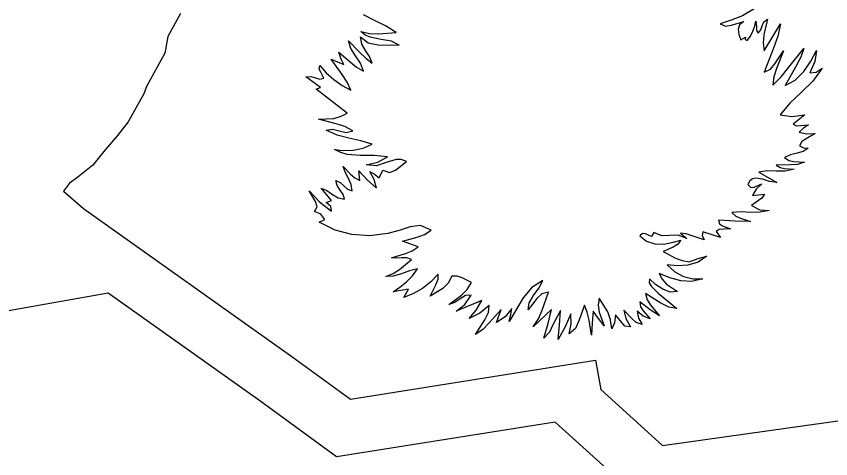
# Model space of a CAD drawing. Extents: x 1581789 to 1622364, y 1043167 to 1103486.
# Drawn here: x 1611824.372 to 1611828.091, y 1090928.565 to 1090930.587 of the extents above; entities that cross this region are included whole.
import ezdxf

# ---------------------------------------------------------------- set-up
doc = ezdxf.new("R2010")
doc.units = 0
doc.layers.add('RD_PD_ALT1_TX', color=7, linetype='Continuous')

msp = doc.modelspace()

# ---------------------------------------------------------------- linework, layer by layer
at = {"layer": 'RD_PD_ALT1_TX'}
for p, q in [((1611825.1218, 1090930.6001), (1611825.063, 1090930.4946)), ((1611827.7877, 1090930.4286), (1611827.8625, 1090930.552)), ((1611825.063, 1090930.4946), (1611825.0508, 1090930.4189)), ((1611827.6804, 1090930.479), (1611827.7018, 1090930.4914)), ((1611825.0508, 1090930.4189), (1611824.9661, 1090930.2665)), ((1611825.8101, 1090930.3915), (1611825.8674, 1090930.3663)), ((1611825.7605, 1090930.2608), (1611825.6941, 1090930.31)), ((1611824.9661, 1090930.2665), (1611824.9547, 1090930.2324)), ((1611825.7415, 1090930.2538), (1611825.7605, 1090930.2608)), ((1611825.8827, 1090930.1447), (1611825.7415, 1090930.2538)), ((1611824.9547, 1090930.2324), (1611824.8828, 1090930.1039)), ((1611824.8828, 1090930.1039), (1611824.8336, 1090930.0424)), ((1611827.9737, 1090930.1358), (1611827.9201, 1090930.0942)), ((1611824.8336, 1090930.0424), (1611824.7696, 1090929.968)), ((1611824.7696, 1090929.968), (1611824.7208, 1090929.9062)), ((1611824.7208, 1090929.9062), (1611824.6528, 1090929.8523)), ((1611826.0287, 1090929.8485), (1611826.0464, 1090929.8837)), ((1611824.6528, 1090929.8523), (1611824.6147, 1090929.8244)), ((1611827.7636, 1090929.8747), (1611827.8451, 1090929.8278)), ((1611824.6147, 1090929.8244), (1611824.5871, 1090929.7878)), ((1611824.5871, 1090929.7878), (1611824.6783, 1090929.7085)), ((1611825.8113, 1090929.7453), (1611825.764, 1090929.8015)), ((1611827.7335, 1090929.7674), (1611827.7884, 1090929.7738)), ((1611824.6783, 1090929.7085), (1611825.6306, 1090929.0328)), ((1611827.2831, 1090929.5993), (1611827.2727, 1090929.5804)), ((1611827.5675, 1090929.6038), (1611827.5876, 1090929.5753)), ((1611826.2067, 1090929.5339), (1611826.1361, 1090929.5588)), ((1611827.3724, 1090929.5542), (1611827.4065, 1090929.5635)), ((1611826.1632, 1090929.3397), (1611826.0923, 1090929.3272)), ((1611827.3036, 1090929.3214), (1611827.3887, 1090929.2516)), ((1611826.4981, 1090929.2886), (1611826.3813, 1090929.2391)), ((1611825.6306, 1090929.0328), (1611825.8977, 1090928.8368)), ((1611825.8977, 1090928.8368), (1611827.0175, 1090929.0147)), ((1611827.0175, 1090929.0147), (1611827.0411, 1090928.8816)), ((1611827.0411, 1090928.8816), (1611827.3237, 1090928.6258)), ((1611827.3237, 1090928.6258), (1611828.733, 1090928.823))]:
    msp.add_line(p, q, dxfattribs=at)
for points in [[(1611835.8884, 1090931.293), (1611829.1672, 1090930.0972), (1611829.1891, 1090930.0536), (1611829.4262, 1090930.0412), (1611829.5037, 1090929.9294), (1611829.6092, 1090929.9071), (1611829.7458, 1090929.8289), (1611829.8553, 1090929.5709), (1611829.5607, 1090929.04), (1611828.9436, 1090928.6868), (1611828.8904, 1090928.5929), (1611827.2425, 1090928.3624), (1611826.8332, 1090928.7322), (1611825.834, 1090928.5732), (1611825.4841, 1090928.8301), (1611824.7917, 1090929.3211), (1611817.6836, 1090928.0603)], [(1611827.5877, 1090930.6373), (1611827.6548, 1090930.6646), (1611827.6853, 1090930.6826), (1611827.713, 1090930.7054), (1611827.7149, 1090930.6899), (1611827.7033, 1090930.6704), (1611827.67, 1090930.6316), (1611827.6976, 1090930.6296), (1611827.7259, 1090930.6346), (1611827.7794, 1090930.6563), (1611827.76, 1090930.6349), (1611827.738, 1090930.6172), (1611827.6889, 1090930.5894), (1611827.6368, 1090930.5688), (1611827.5858, 1090930.552), (1611827.6116, 1090930.5416), (1611827.6389, 1090930.546), (1611827.6944, 1090930.5628), (1611827.6751, 1090930.548), (1611827.669, 1090930.5274), (1611827.672, 1090930.5036), (1611827.6804, 1090930.479)], [(1611825.8674, 1090930.3663), (1611825.8556, 1090930.3914), (1611825.8455, 1090930.4233), (1611825.8987, 1090930.3775), (1611825.9259, 1090930.3543), (1611825.9576, 1090930.3364), (1611825.9431, 1090930.372), (1611825.9213, 1090930.4059), (1611825.9002, 1090930.4399), (1611825.8887, 1090930.4749), (1611825.9414, 1090930.4208), (1611825.9683, 1090930.3948), (1611825.9971, 1090930.3722), (1611825.9851, 1090930.4034), (1611825.9668, 1090930.4306), (1611825.95, 1090930.4593), (1611825.9432, 1090930.4931), (1611825.9792, 1090930.4662), (1611826.0237, 1090930.4562), (1611826.1198, 1090930.4549), (1611826.0848, 1090930.4735), (1611826.0376, 1090930.4806), (1611825.9879, 1090930.4908), (1611825.9653, 1090930.5011), (1611825.9458, 1090930.5175), (1611825.9845, 1090930.5077), (1611826.0257, 1090930.5065), (1611826.1061, 1090930.5134), (1611826.0583, 1090930.5427), (1611826.0083, 1090930.568), (1611825.9582, 1090930.5937)], [(1611827.7018, 1090930.4914), (1611827.7009, 1090930.4827), (1611827.7098, 1090930.4757), (1611827.7248, 1090930.4967), (1611827.7363, 1090930.5186), (1611827.7449, 1090930.5413), (1611827.7497, 1090930.5645), (1611827.7526, 1090930.5394), (1611827.7529, 1090930.524), (1611827.7594, 1090930.5101), (1611827.773, 1090930.5247), (1611827.7791, 1090930.5433), (1611827.7861, 1090930.5612), (1611827.8025, 1090930.5738), (1611827.7853, 1090930.5017), (1611827.7824, 1090930.465), (1611827.7877, 1090930.4286)], [(1611827.8625, 1090930.552), (1611827.8493, 1090930.4956), (1611827.8298, 1090930.4409), (1611827.7877, 1090930.3319), (1611827.8159, 1090930.345), (1611827.8367, 1090930.3699), (1611827.8758, 1090930.4288), (1611827.8441, 1090930.3488), (1611827.8311, 1090930.3096), (1611827.8271, 1090930.2727), (1611827.8654, 1090930.3108), (1611827.8996, 1090930.3542), (1611827.9688, 1090930.4404), (1611827.9549, 1090930.3998), (1611827.9314, 1090930.3578), (1611827.8835, 1090930.2709), (1611827.9289, 1090930.2944), (1611827.9682, 1090930.3339), (1611828.0008, 1090930.3811), (1611828.0266, 1090930.4304), (1611828.0183, 1090930.3809), (1611827.9957, 1090930.3278), (1611828.0246, 1090930.3321), (1611828.0527, 1090930.3501), (1611828.0091, 1090930.2908), (1611827.9577, 1090930.2394), (1611827.9052, 1090930.1898), (1611827.8599, 1090930.1359), (1611827.9143, 1090930.1289), (1611827.9737, 1090930.1358)], [(1611825.6941, 1090930.31), (1611825.7172, 1090930.3124), (1611825.7388, 1090930.3053), (1611825.7586, 1090930.2991), (1611825.7764, 1090930.3042), (1611825.7621, 1090930.3322), (1611825.7556, 1090930.3457), (1611825.7576, 1090930.3619), (1611825.787, 1090930.3289), (1611825.8214, 1090930.298), (1611825.8595, 1090930.271), (1611825.8998, 1090930.2498), (1611825.8828, 1090930.2861), (1611825.8599, 1090930.3215), (1611825.8101, 1090930.3915)], [(1611826.0464, 1090929.8837), (1611826.0759, 1090929.8731), (1611826.1037, 1090929.8833), (1611826.1532, 1090929.923), (1611826.1293, 1090929.9317), (1611826.1061, 1090929.9317), (1611826.061, 1090929.918), (1611826.0162, 1090929.9027), (1611825.9691, 1090929.9074), (1611826.0225, 1090929.9201), (1611826.0676, 1090929.9452), (1611826.0065, 1090929.9506), (1611825.9444, 1090929.9501), (1611825.8833, 1090929.9555), (1611825.8538, 1090929.9641), (1611825.8256, 1090929.9786), (1611825.8644, 1090929.9729), (1611825.91, 1090929.9745), (1611825.9559, 1090929.9839), (1611825.9966, 1090930.002), (1611825.9446, 1090930.018), (1611825.891, 1090930.0292), (1611825.8377, 1090930.0433), (1611825.7864, 1090930.0667), (1611825.8154, 1090930.0706), (1611825.8463, 1090930.0635), (1611825.8776, 1090930.0565), (1611825.9094, 1090930.0629), (1611825.8725, 1090930.0828), (1611825.8329, 1090930.0953), (1611825.752, 1090930.1167), (1611825.8224, 1090930.1202), (1611825.8553, 1090930.1297), (1611825.8827, 1090930.1447)], [(1611827.9201, 1090930.0942), (1611827.9354, 1090930.0859), (1611827.9535, 1090930.0871), (1611827.9901, 1090930.0912), (1611827.9669, 1090930.0757), (1611827.9469, 1090930.0579), (1611827.9828, 1090930.0496), (1611828.0208, 1090930.0507), (1611827.9787, 1090930.027), (1611827.9594, 1090930.0146), (1611827.9496, 1090929.9942), (1611827.967, 1090929.9855), (1611827.9888, 1090929.9841), (1611827.9663, 1090929.9687), (1611827.9377, 1090929.9608), (1611827.9077, 1090929.9534), (1611827.881, 1090929.9414), (1611827.9004, 1090929.9282), (1611827.9235, 1090929.9237), (1611827.9713, 1090929.92), (1611827.9391, 1090929.9094), (1611827.906, 1090929.908), (1611827.843, 1090929.9058), (1611827.8604, 1090929.8951), (1611827.881, 1090929.891), (1611827.9242, 1090929.8877), (1611827.8835, 1090929.8789), (1611827.8416, 1090929.8796), (1611827.8007, 1090929.8812), (1611827.7636, 1090929.8747)], [(1611825.764, 1090929.8015), (1611825.79, 1090929.7903), (1611825.8151, 1090929.7724), (1611825.8414, 1090929.7568), (1611825.8713, 1090929.7511), (1611825.8641, 1090929.773), (1611825.8505, 1090929.7925), (1611825.8371, 1090929.8133), (1611825.8304, 1090929.8369), (1611825.8512, 1090929.8276), (1611825.8674, 1090929.8117), (1611825.8839, 1090929.7968), (1611825.9051, 1090929.7892), (1611825.9011, 1090929.8189), (1611825.889, 1090929.8456), (1611825.8746, 1090929.8719), (1611825.865, 1090929.9007), (1611825.8984, 1090929.866), (1611825.9177, 1090929.8487), (1611825.9411, 1090929.8362), (1611825.9363, 1090929.8813), (1611825.9741, 1090929.84), (1611826.0166, 1090929.802), (1611826.0057, 1090929.8403), (1611825.986, 1090929.8783), (1611826.0077, 1090929.8659), (1611826.0287, 1090929.8485)], [(1611827.8451, 1090929.8278), (1611827.8119, 1090929.8316), (1611827.7796, 1090929.8418), (1611827.7487, 1090929.8464), (1611827.7346, 1090929.8435), (1611827.7216, 1090929.8347), (1611827.7127, 1090929.8181), (1611827.7273, 1090929.8044), (1611827.7424, 1090929.8063), (1611827.7764, 1090929.8209), (1611827.7507, 1090929.7964), (1611827.7335, 1090929.7674)], [(1611826.1361, 1090929.5588), (1611826.202, 1090929.577), (1611826.2366, 1090929.59), (1611826.2665, 1090929.6091), (1611826.2184, 1090929.6311), (1611826.1703, 1090929.625), (1611826.1209, 1090929.6077), (1611826.0689, 1090929.5944), (1611825.9851, 1090929.5836), (1611825.9049, 1090929.5889), (1611825.8281, 1090929.6098), (1611825.7543, 1090929.6454), (1611825.7808, 1090929.6587), (1611825.7619, 1090929.6825), (1611825.7335, 1090929.6941), (1611825.7462, 1090929.7163), (1611825.7379, 1090929.74), (1611825.7086, 1090929.7885), (1611825.7559, 1090929.7396), (1611825.8115, 1090929.6962), (1611825.8081, 1090929.7179), (1611825.7874, 1090929.7362), (1611825.8113, 1090929.7453)], [(1611827.7884, 1090929.7738), (1611827.7775, 1090929.7552), (1611827.7616, 1090929.7443), (1611827.7296, 1090929.7228), (1611827.7675, 1090929.7019), (1611827.8101, 1090929.6997), (1611827.769, 1090929.6912), (1611827.7259, 1090929.6909), (1611827.6821, 1090929.6928), (1611827.6404, 1090929.6899), (1611827.6575, 1090929.6738), (1611827.6795, 1090929.6643), (1611827.7257, 1090929.649), (1611827.6556, 1090929.6499), (1611827.5787, 1090929.655), (1611827.5833, 1090929.6383), (1611827.5979, 1090929.6295), (1611827.6333, 1090929.6155), (1611827.6028, 1090929.6134), (1611827.5823, 1090929.6118), (1611827.5675, 1090929.6038)], [(1611827.2727, 1090929.5804), (1611827.2456, 1090929.5931), (1611827.2313, 1090929.5938), (1611827.2197, 1090929.5832), (1611827.25, 1090929.5593), (1611827.2879, 1090929.5473), (1611827.3296, 1090929.5458), (1611827.3724, 1090929.5542)], [(1611827.5876, 1090929.5753), (1611827.5066, 1090929.6016), (1611827.5039, 1090929.5844), (1611827.513, 1090929.5653), (1611827.4579, 1090929.5828), (1611827.4313, 1090929.5927), (1611827.4057, 1090929.5955), (1611827.4339, 1090929.5716), (1611827.3952, 1090929.5859), (1611827.3572, 1090929.5848), (1611827.32, 1090929.5839), (1611827.2831, 1090929.5993)], [(1611827.4065, 1090929.5635), (1611827.3912, 1090929.5441), (1611827.3711, 1090929.5316), (1611827.3258, 1090929.5118), (1611827.3825, 1090929.4808), (1611827.4132, 1090929.4704), (1611827.4443, 1090929.465), (1611827.4862, 1090929.4805), (1611827.5261, 1090929.4913), (1611827.486, 1090929.463), (1611827.4393, 1090929.4495), (1611827.391, 1090929.4466), (1611827.3448, 1090929.451), (1611827.3792, 1090929.4193), (1611827.4191, 1090929.3984), (1611827.4625, 1090929.3874), (1611827.5073, 1090929.3864), (1611827.4571, 1090929.3742), (1611827.4065, 1090929.3778), (1611827.356, 1090929.392), (1611827.3078, 1090929.4119), (1611827.3211, 1090929.385), (1611827.341, 1090929.3622), (1611827.3921, 1090929.3286), (1611827.3584, 1090929.3262), (1611827.324, 1090929.3392), (1611827.2911, 1090929.3618), (1611827.2631, 1090929.3869), (1611827.2615, 1090929.3684), (1611827.2729, 1090929.3525), (1611827.3036, 1090929.3214)], [(1611826.0923, 1090929.3272), (1611826.1239, 1090929.3482), (1611826.1541, 1090929.3726), (1611826.1812, 1090929.4006), (1611826.2045, 1090929.432), (1611826.1682, 1090929.4235), (1611826.1304, 1090929.4099), (1611826.0934, 1090929.3988), (1611826.0595, 1090929.3977), (1611826.0923, 1090929.4117), (1611826.1223, 1090929.4304), (1611826.1764, 1090929.4761), (1611826.1557, 1090929.4826), (1611826.1322, 1090929.4825), (1611826.1077, 1090929.481), (1611826.0849, 1090929.4835), (1611826.1494, 1090929.5022), (1611826.1795, 1090929.5157), (1611826.2067, 1090929.5339)], [(1611826.3813, 1090929.2391), (1611826.4202, 1090929.2695), (1611826.4496, 1090929.3125), (1611826.4231, 1090929.3103), (1611826.3993, 1090929.2959), (1611826.375, 1090929.2794), (1611826.3469, 1090929.2703), (1611826.4045, 1090929.3122), (1611826.4307, 1090929.3384), (1611826.4511, 1090929.3705), (1611826.4076, 1090929.3912), (1611826.3855, 1090929.3987), (1611826.3616, 1090929.3985), (1611826.3436, 1090929.3669), (1611826.3199, 1090929.3427), (1611826.2622, 1090929.3081), (1611826.2884, 1090929.3599), (1611826.2981, 1090929.3852), (1611826.2986, 1090929.4076), (1611826.265, 1090929.3728), (1611826.2275, 1090929.3434), (1611826.1863, 1090929.3194), (1611826.1411, 1090929.3017), (1611826.1632, 1090929.3397)], [(1611826.9671, 1090929.2666), (1611826.9404, 1090929.1952), (1611826.925, 1090929.1604), (1611826.897, 1090929.1355), (1611826.9063, 1090929.1815), (1611826.9044, 1090929.2266), (1611826.8783, 1090929.1676), (1611826.8471, 1090929.1096), (1611826.8526, 1090929.1748), (1611826.8577, 1090929.2423), (1611826.8226, 1090929.1768), (1611826.8063, 1090929.143), (1611826.7816, 1090929.1151), (1611826.8016, 1090929.1828), (1611826.8159, 1090929.2467), (1611826.7317, 1090929.1671), (1611826.7565, 1090929.2036), (1611826.7742, 1090929.2434), (1611826.8019, 1090929.3258), (1611826.7727, 1090929.3182), (1611826.7497, 1090929.2971), (1611826.7094, 1090929.2448), (1611826.7141, 1090929.2778), (1611826.7346, 1090929.3111), (1611826.7587, 1090929.3446), (1611826.7758, 1090929.3789), (1611826.7265, 1090929.3474), (1611826.6866, 1090929.2997), (1611826.6221, 1090929.192), (1611826.6311, 1090929.2236), (1611826.6354, 1090929.252), (1611826.6039, 1090929.214), (1611826.5652, 1090929.1872), (1611826.5868, 1090929.2467), (1611826.531, 1090929.1852), (1611826.5027, 1090929.155), (1611826.4696, 1090929.1329), (1611826.5118, 1090929.2), (1611826.5282, 1090929.2334), (1611826.531, 1090929.2656), (1611826.489, 1090929.2297), (1611826.4397, 1090929.2055), (1611826.4714, 1090929.2445), (1611826.4981, 1090929.2886)], [(1611827.3887, 1090929.2516), (1611827.3514, 1090929.258), (1611827.3161, 1090929.2757), (1611827.2462, 1090929.3197), (1611827.2526, 1090929.2904), (1611827.2693, 1090929.2649), (1611827.3098, 1090929.2173), (1611827.2668, 1090929.2446), (1611827.2202, 1090929.2826), (1611827.2223, 1090929.2595), (1611827.2351, 1090929.2402), (1611827.2666, 1090929.2047), (1611827.2348, 1090929.2166), (1611827.2075, 1090929.2398), (1611827.2142, 1090929.2068), (1611827.2303, 1090929.1776), (1611827.2031, 1090929.187), (1611827.1827, 1090929.2057), (1611827.1458, 1090929.2443), (1611827.1555, 1090929.2058), (1611827.1764, 1090929.168), (1611827.1514, 1090929.1713), (1611827.1367, 1090929.1878), (1611827.1091, 1090929.2223), (1611827.1044, 1090929.1865), (1611827.0912, 1090929.1582), (1611827.086, 1090929.1991), (1611827.0737, 1090929.2363), (1611827.0341, 1090929.2992), (1611827.0288, 1090929.267), (1611827.0342, 1090929.2342), (1611827.0566, 1090929.1724), (1611827.0309, 1090929.2052), (1611827.0072, 1090929.24), (1611827.0015, 1090929.1853), (1611826.9995, 1090929.1301), (1611826.9877, 1090929.1987), (1611826.9798, 1090929.2343), (1611826.9671, 1090929.2666)]]:
    msp.add_lwpolyline(points, dxfattribs=at)

doc.saveas('drawing.dxf')
